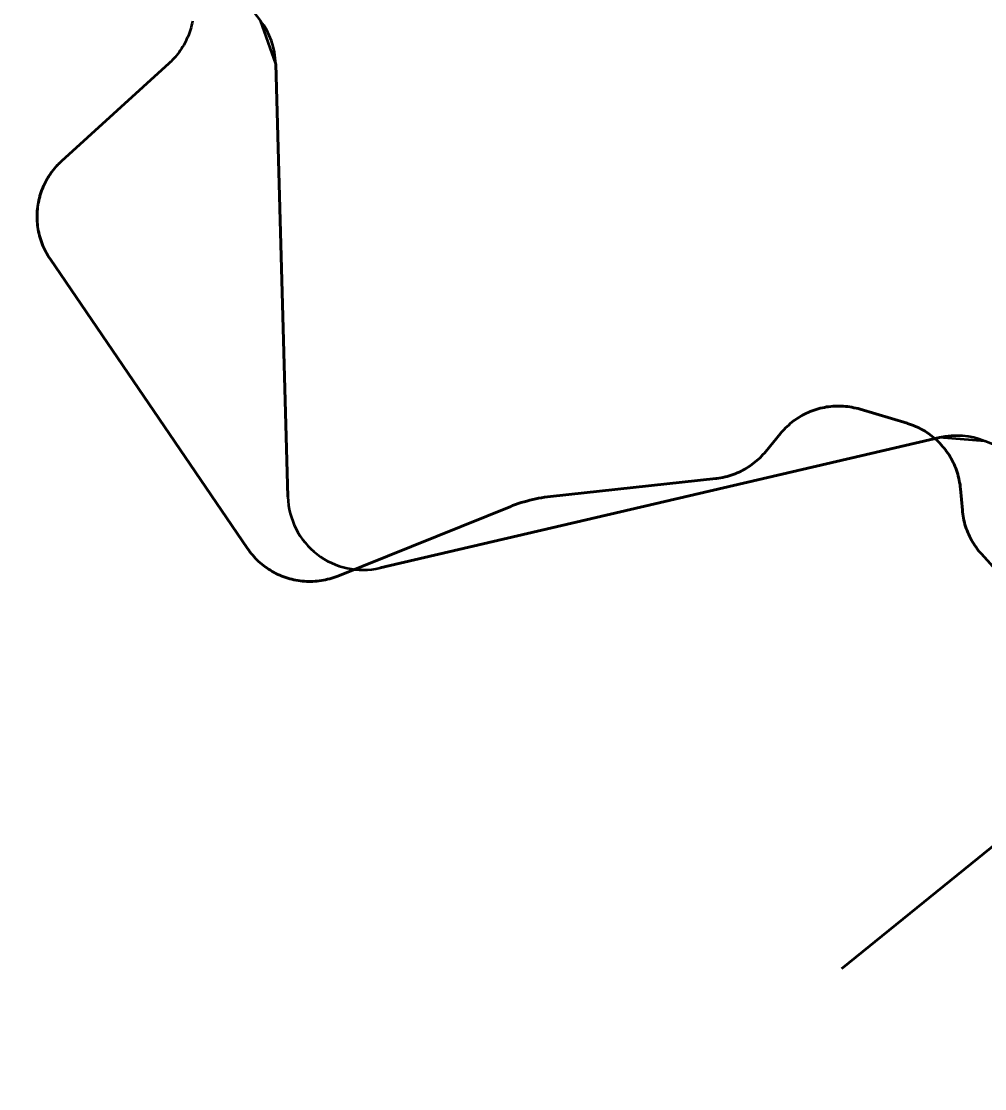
# Model space of a CAD drawing. Extents: x -1643653 to 4543381, y 1624270 to 13878484.
# Drawn here: x 738146 to 739428, y 8953946 to 8955366 of the extents above; entities that cross this region are included whole.
import ezdxf

# ---------------------------------------------------------------- set-up
doc = ezdxf.new("R2010")
doc.units = 0
doc.header["$LTSCALE"] = 200
for name, color, linetype, lineweight in [('1', 7, 'Continuous', 13), ('27', 7, 'Continuous', 53), ('28', 7, 'Continuous', 53), ('29', 7, 'Continuous', 13), ('31', 7, 'Continuous', 53), ('60', 7, 'Continuous', 53)]:
    doc.layers.add(name, color=color, linetype=linetype, lineweight=lineweight)

msp = doc.modelspace()

# ---------------------------------------------------------------- linework, layer by layer
at = {"layer": '1', "lineweight": 25}
msp.add_spline([(814781, 9009175.5), (814787.2, 9009173.4), (814796.9, 9009173.4), (814799.4, 9009172.4), (814805.1, 9009174.5), (814805.6, 9009176.5), (814811.7, 9009179.5), (814811.7, 9009179.5), (814801.5, 9009181), (814790.7, 9009181.5), (814784.1, 9009183.1), (814777.4, 9009185.1), (814778.4, 9009175.5)], degree=3, dxfattribs=at)
at = {"layer": '27'}
for points in [[(738373.5, 8955366.2), (738372.9, 8955363.5), (738372.3, 8955360.7), (738371.6, 8955358), (738370.8, 8955355.2), (738369.9, 8955352.6), (738369, 8955349.9), (738368, 8955347.2), (738366.9, 8955344.6), (738365.7, 8955342.1), (738364.5, 8955339.5), (738363.2, 8955337), (738361.8, 8955334.5), (738360.4, 8955332.1), (738358.9, 8955329.7), (738357.3, 8955327.4), (738355.6, 8955325.1), (738353.9, 8955322.8), (738352.2, 8955320.6), (738350.3, 8955318.5), (738348.4, 8955316.3), (738346.5, 8955314.3), (738344.5, 8955312.3), (738342.5, 8955310.5), (738199.3, 8955180.1), (738197.3, 8955178.2), (738195.3, 8955176.2), (738193.3, 8955174.1), (738191.4, 8955172), (738189.6, 8955169.8), (738187.8, 8955167.7), (738186.1, 8955165.4), (738184.5, 8955163.1), (738182.9, 8955160.7), (738181.4, 8955158.3), (738179.9, 8955155.9), (738178.6, 8955153.5), (738177.3, 8955150.9), (738176, 8955148.4), (738174.9, 8955145.8), (738173.8, 8955143.2), (738172.8, 8955140.6), (738171.8, 8955137.9), (738171, 8955135.2), (738170.2, 8955132.5), (738169.5, 8955129.7), (738168.9, 8955127), (738168.3, 8955124.2), (738167.8, 8955121.4), (738167.5, 8955118.6), (738167.1, 8955115.8), (738166.9, 8955113), (738166.8, 8955110.2), (738166.7, 8955107.3), (738166.7, 8955104.5), (738166.8, 8955101.7), (738166.9, 8955098.8), (738167.2, 8955096), (738167.5, 8955093.2), (738167.9, 8955090.4), (738168.4, 8955087.6), (738169, 8955084.9), (738169.6, 8955082.1), (738170.3, 8955079.4), (738171.1, 8955076.7)], [(738373.5, 8955366.2), (738372.9, 8955363.5), (738372.3, 8955360.7), (738371.6, 8955358), (738370.8, 8955355.2), (738369.9, 8955352.6), (738369, 8955349.9), (738368, 8955347.2), (738366.9, 8955344.6), (738365.7, 8955342.1), (738364.5, 8955339.5), (738363.2, 8955337), (738361.8, 8955334.5), (738360.4, 8955332.1), (738358.9, 8955329.7), (738357.3, 8955327.4), (738355.6, 8955325.1), (738353.9, 8955322.8), (738352.2, 8955320.6), (738350.3, 8955318.5), (738348.4, 8955316.3), (738346.5, 8955314.3), (738344.5, 8955312.3), (738342.5, 8955310.5), (738199.3, 8955180.1), (738197.3, 8955178.2), (738195.3, 8955176.2), (738193.3, 8955174.1), (738191.4, 8955172), (738189.6, 8955169.8), (738187.8, 8955167.7), (738186.1, 8955165.4), (738184.5, 8955163.1), (738182.9, 8955160.7), (738181.4, 8955158.3), (738179.9, 8955155.9), (738178.6, 8955153.5), (738177.3, 8955150.9), (738176, 8955148.4), (738174.9, 8955145.8), (738173.8, 8955143.2), (738172.8, 8955140.6), (738171.8, 8955137.9), (738171, 8955135.2), (738170.2, 8955132.5), (738169.5, 8955129.7), (738168.9, 8955127), (738168.3, 8955124.2), (738167.8, 8955121.4), (738167.5, 8955118.6), (738167.1, 8955115.8), (738166.9, 8955113), (738166.8, 8955110.2), (738166.7, 8955107.3), (738166.7, 8955104.5), (738166.8, 8955101.7), (738166.9, 8955098.8), (738167.2, 8955096), (738167.5, 8955093.2), (738167.9, 8955090.4), (738168.4, 8955087.6), (738169, 8955084.9), (738169.6, 8955082.1), (738170.3, 8955079.4), (738171.1, 8955076.7)], [(738171.1, 8955076.7), (738171.6, 8955075.1), (738172.5, 8955072.4), (738173.5, 8955069.8), (738174.6, 8955067.2), (738175.7, 8955064.6), (738176.9, 8955062), (738178.2, 8955059.5), (738179.6, 8955057), (738181, 8955054.6), (738182.5, 8955052.2), (738184.1, 8955049.8), (738446.8, 8954664.3), (738448.3, 8954662.3), (738450, 8954660), (738451.7, 8954657.8), (738453.6, 8954655.6), (738455.4, 8954653.5), (738457.3, 8954651.4), (738459.3, 8954649.4), (738461.4, 8954647.4), (738463.5, 8954645.5), (738465.6, 8954643.7), (738467.8, 8954641.9), (738470.1, 8954640.2), (738472.4, 8954638.6), (738474.7, 8954637), (738477.1, 8954635.5), (738479.6, 8954634), (738482, 8954632.7), (738484.5, 8954631.3), (738487.1, 8954630.1), (738489.7, 8954629), (738492.3, 8954627.9), (738494.9, 8954626.8), (738497.6, 8954625.9), (738500.3, 8954625), (738503, 8954624.2), (738505.7, 8954623.5), (738508.5, 8954622.9), (738511.2, 8954622.3), (738514, 8954621.9), (738516.8, 8954621.5), (738519.6, 8954621.2), (738522.5, 8954620.9), (738525.3, 8954620.8), (738528.1, 8954620.7), (738530.9, 8954620.7), (738533.8, 8954620.8), (738536.6, 8954620.9), (738539.4, 8954621.2), (738542.2, 8954621.5), (738545, 8954621.9), (738547.8, 8954622.4), (738550.6, 8954622.9), (738553.3, 8954623.6), (738556.1, 8954624.3), (738558.8, 8954625.1), (738561.5, 8954625.9)], [(738171.1, 8955076.7), (738171.6, 8955075.1), (738172.5, 8955072.4), (738173.5, 8955069.8), (738174.6, 8955067.2), (738175.7, 8955064.6), (738176.9, 8955062), (738178.2, 8955059.5), (738179.6, 8955057), (738181, 8955054.6), (738182.5, 8955052.2), (738184.1, 8955049.8), (738446.8, 8954664.3), (738448.3, 8954662.3), (738450, 8954660), (738451.7, 8954657.8), (738453.6, 8954655.6), (738455.4, 8954653.5), (738457.3, 8954651.4), (738459.3, 8954649.4), (738461.4, 8954647.4), (738463.5, 8954645.5), (738465.6, 8954643.7), (738467.8, 8954641.9), (738470.1, 8954640.2), (738472.4, 8954638.6), (738474.7, 8954637), (738477.1, 8954635.5), (738479.6, 8954634), (738482, 8954632.7), (738484.5, 8954631.3), (738487.1, 8954630.1), (738489.7, 8954629), (738492.3, 8954627.9), (738494.9, 8954626.8), (738497.6, 8954625.9), (738500.3, 8954625), (738503, 8954624.2), (738505.7, 8954623.5), (738508.5, 8954622.9), (738511.2, 8954622.3), (738514, 8954621.9), (738516.8, 8954621.5), (738519.6, 8954621.2), (738522.5, 8954620.9), (738525.3, 8954620.8), (738528.1, 8954620.7), (738530.9, 8954620.7), (738533.8, 8954620.8), (738536.6, 8954620.9), (738539.4, 8954621.2), (738542.2, 8954621.5), (738545, 8954621.9), (738547.8, 8954622.4), (738550.6, 8954622.9), (738553.3, 8954623.6), (738556.1, 8954624.3), (738558.8, 8954625.1), (738561.5, 8954625.9)], [(738561.5, 8954625.9), (738564.1, 8954626.9), (738566.8, 8954627.9), (738796.9, 8954720.5), (738799.5, 8954721.5), (738803.3, 8954722.9), (738807, 8954724.2), (738810.8, 8954725.5), (738814.7, 8954726.6), (738818.5, 8954727.7), (738822.4, 8954728.8), (738826.2, 8954729.7), (738830.2, 8954730.6), (738834.1, 8954731.3), (738838, 8954732.1), (738842, 8954732.7), (738845.9, 8954733.2), (738849.9, 8954733.7), (739069.8, 8954757.6), (739071, 8954757.8), (739073.8, 8954758.2), (739076.6, 8954758.6), (739079.4, 8954759.1), (739082.1, 8954759.8), (739084.9, 8954760.5), (739087.6, 8954761.2), (739090.3, 8954762.1), (739093, 8954763), (739095.6, 8954764), (739098.2, 8954765.1), (739100.8, 8954766.2), (739103.4, 8954767.4), (739105.9, 8954768.7), (739108.3, 8954770.1), (739110.8, 8954771.5), (739113.2, 8954773), (739115.6, 8954774.6), (739117.9, 8954776.2), (739120.1, 8954777.9), (739122.3, 8954779.7), (739124.5, 8954781.5), (739126.6, 8954783.4), (739128.7, 8954785.3), (739130.7, 8954787.3), (739132.6, 8954789.4), (739134.5, 8954791.5), (739136.3, 8954793.6), (739155.9, 8954817.5), (739156.9, 8954818.7), (739158.8, 8954820.8), (739160.7, 8954822.9), (739162.7, 8954824.9), (739164.7, 8954826.9), (739166.8, 8954828.8), (739168.9, 8954830.7), (739171.1, 8954832.5), (739173.3, 8954834.2), (739175.6, 8954835.8), (739178, 8954837.4), (739180.4, 8954839), (739182.8, 8954840.4), (739185.2, 8954841.8), (739187.7, 8954843.1), (739190.3, 8954844.4), (739192.8, 8954845.6), (739195.5, 8954846.7), (739198.1, 8954847.7), (739200.8, 8954848.7), (739203.4, 8954849.5), (739206.2, 8954850.3), (739208.9, 8954851.1), (739211.6, 8954851.7), (739214.4, 8954852.3), (739217.2, 8954852.8), (739220, 8954853.2), (739222.8, 8954853.5), (739225.6, 8954853.8), (739228.4, 8954854), (739231.3, 8954854.1), (739234.1, 8954854.1), (739236.9, 8954854), (739239.7, 8954853.9), (739242.6, 8954853.6), (739245.4, 8954853.3), (739248.2, 8954852.9), (739251, 8954852.5), (739253.7, 8954851.9), (739256.5, 8954851.3), (739259.2, 8954850.6), (739262, 8954849.8), (739324.6, 8954831.1), (739325, 8954830.9), (739327.7, 8954830.1), (739330.4, 8954829.1), (739333, 8954828.1), (739335.6, 8954827), (739338.2, 8954825.8), (739340.8, 8954824.6), (739343.3, 8954823.3), (739345.7, 8954821.9), (739348.2, 8954820.5)], [(738561.5, 8954625.9), (738564.1, 8954626.9), (738566.8, 8954627.9), (738796.9, 8954720.5), (738799.5, 8954721.5), (738803.3, 8954722.9), (738807, 8954724.2), (738810.8, 8954725.5), (738814.7, 8954726.6), (738818.5, 8954727.7), (738822.4, 8954728.8), (738826.2, 8954729.7), (738830.2, 8954730.6), (738834.1, 8954731.3), (738838, 8954732.1), (738842, 8954732.7), (738845.9, 8954733.2), (738849.9, 8954733.7), (739069.8, 8954757.6), (739071, 8954757.8), (739073.8, 8954758.2), (739076.6, 8954758.6), (739079.4, 8954759.1), (739082.1, 8954759.8), (739084.9, 8954760.5), (739087.6, 8954761.2), (739090.3, 8954762.1), (739093, 8954763), (739095.6, 8954764), (739098.2, 8954765.1), (739100.8, 8954766.2), (739103.4, 8954767.4), (739105.9, 8954768.7), (739108.3, 8954770.1), (739110.8, 8954771.5), (739113.2, 8954773), (739115.6, 8954774.6), (739117.9, 8954776.2), (739120.1, 8954777.9), (739122.3, 8954779.7), (739124.5, 8954781.5), (739126.6, 8954783.4), (739128.7, 8954785.3), (739130.7, 8954787.3), (739132.6, 8954789.4), (739134.5, 8954791.5), (739136.3, 8954793.6), (739155.9, 8954817.5), (739156.9, 8954818.7), (739158.8, 8954820.8), (739160.7, 8954822.9), (739162.7, 8954824.9), (739164.7, 8954826.9), (739166.8, 8954828.8), (739168.9, 8954830.7), (739171.1, 8954832.5), (739173.3, 8954834.2), (739175.6, 8954835.8), (739178, 8954837.4), (739180.4, 8954839), (739182.8, 8954840.4), (739185.2, 8954841.8), (739187.7, 8954843.1), (739190.3, 8954844.4), (739192.8, 8954845.6), (739195.5, 8954846.7), (739198.1, 8954847.7), (739200.8, 8954848.7), (739203.4, 8954849.5), (739206.2, 8954850.3), (739208.9, 8954851.1), (739211.6, 8954851.7), (739214.4, 8954852.3), (739217.2, 8954852.8), (739220, 8954853.2), (739222.8, 8954853.5), (739225.6, 8954853.8), (739228.4, 8954854), (739231.3, 8954854.1), (739234.1, 8954854.1), (739236.9, 8954854), (739239.7, 8954853.9), (739242.6, 8954853.6), (739245.4, 8954853.3), (739248.2, 8954852.9), (739251, 8954852.5), (739253.7, 8954851.9), (739256.5, 8954851.3), (739259.2, 8954850.6), (739262, 8954849.8), (739324.6, 8954831.1), (739325, 8954830.9), (739327.7, 8954830.1), (739330.4, 8954829.1), (739333, 8954828.1), (739335.6, 8954827), (739338.2, 8954825.8), (739340.8, 8954824.6), (739343.3, 8954823.3), (739345.7, 8954821.9), (739348.2, 8954820.5)], [(739348.2, 8954820.5), (739350.6, 8954819), (739352.9, 8954817.4), (739355.2, 8954815.7), (739357.5, 8954814), (739359.7, 8954812.2), (739361.8, 8954810.4), (739363.9, 8954808.5), (739366, 8954806.6), (739367.9, 8954804.5), (739369.9, 8954802.5), (739371.7, 8954800.3), (739373.5, 8954798.2), (739375.3, 8954796), (739377, 8954793.7), (739378.6, 8954791.4), (739380.2, 8954789), (739381.6, 8954786.6), (739383.1, 8954784.1), (739384.4, 8954781.7), (739385.7, 8954779.1), (739386.9, 8954776.6), (739388, 8954774), (739389.1, 8954771.3), (739390.1, 8954768.7), (739391, 8954766), (739391.8, 8954763.3), (739392.5, 8954760.6), (739393.2, 8954757.8), (739393.8, 8954755.1), (739394.3, 8954752.3), (739394.8, 8954749.5), (739395.1, 8954746.7), (739395.4, 8954743.9), (739397.9, 8954715.7), (739398.1, 8954713.2), (739398.5, 8954710.4), (739398.9, 8954707.6), (739399.4, 8954704.8), (739400, 8954702), (739400.7, 8954699.3), (739401.4, 8954696.5), (739402.2, 8954693.8), (739403.1, 8954691.2), (739404.1, 8954688.5), (739405.2, 8954685.9), (739406.3, 8954683.3), (739407.5, 8954680.7), (739408.7, 8954678.2), (739410.1, 8954675.7), (739411.5, 8954673.2), (739413, 8954670.8), (739414.5, 8954668.5), (739416.1, 8954666.1), (739417.8, 8954663.9), (739419.5, 8954661.6), (739421.3, 8954659.5), (739423.2, 8954657.3), (739522.8, 8954546.8)], [(739348.2, 8954820.5), (739350.6, 8954819), (739352.9, 8954817.4), (739355.2, 8954815.7), (739357.5, 8954814), (739359.7, 8954812.2), (739361.8, 8954810.4), (739363.9, 8954808.5), (739366, 8954806.6), (739367.9, 8954804.5), (739369.9, 8954802.5), (739371.7, 8954800.3), (739373.5, 8954798.2), (739375.3, 8954796), (739377, 8954793.7), (739378.6, 8954791.4), (739380.2, 8954789), (739381.6, 8954786.6), (739383.1, 8954784.1), (739384.4, 8954781.7), (739385.7, 8954779.1), (739386.9, 8954776.6), (739388, 8954774), (739389.1, 8954771.3), (739390.1, 8954768.7), (739391, 8954766), (739391.8, 8954763.3), (739392.5, 8954760.6), (739393.2, 8954757.8), (739393.8, 8954755.1), (739394.3, 8954752.3), (739394.8, 8954749.5), (739395.1, 8954746.7), (739395.4, 8954743.9), (739397.9, 8954715.7), (739398.1, 8954713.2), (739398.5, 8954710.4), (739398.9, 8954707.6), (739399.4, 8954704.8), (739400, 8954702), (739400.7, 8954699.3), (739401.4, 8954696.5), (739402.2, 8954693.8), (739403.1, 8954691.2), (739404.1, 8954688.5), (739405.2, 8954685.9), (739406.3, 8954683.3), (739407.5, 8954680.7), (739408.7, 8954678.2), (739410.1, 8954675.7), (739411.5, 8954673.2), (739413, 8954670.8), (739414.5, 8954668.5), (739416.1, 8954666.1), (739417.8, 8954663.9), (739419.5, 8954661.6), (739421.3, 8954659.5), (739423.2, 8954657.3), (739522.8, 8954546.8)]]:
    msp.add_lwpolyline(points, dxfattribs=at)
at = {"layer": '28'}
for points in [[(738500.4, 8954733.2), (738484.3, 8955309.3), (738463.8, 8955367.2), (738295.6, 8955587.3), (736967.7, 8956027.6), (736963.6, 8956029)], [(739824.9, 8954866.3), (739645.4, 8954761.8), (739557.9, 8954755.3), (739427.6, 8954807.5), (739367.7, 8954812), (738623.1, 8954638.6)]]:
    msp.add_lwpolyline(points, dxfattribs=at)
msp.add_arc((738600.4, 8954736), 100, 181.606, 283.1064, dxfattribs=at)
at = {"layer": '29', "lineweight": 53}
for p, q in [((738484.3, 8955309.3), (738500.4, 8954733.2)), ((738623.1, 8954638.6), (739367.7, 8954812))]:
    msp.add_line(p, q, dxfattribs=at)
for centre, start, end in [((738384.3, 8955306.5), 1.606, 37.3757), ((739390.4, 8954714.6), 68.199, 103.1064), ((738600.4, 8954736), 181.606, 283.1064)]:
    msp.add_arc(centre, 100, start, end, dxfattribs=at)
at = {"layer": '31'}
msp.add_line((740790.3, 8955364.8), (739236.9, 8954105), dxfattribs=at)
at = {"layer": '60'}
for points in [[(738373.5, 8955366.2), (738372.9, 8955363.5), (738372.3, 8955360.7), (738371.6, 8955358), (738370.8, 8955355.2), (738369.9, 8955352.6), (738369, 8955349.9), (738368, 8955347.2), (738366.9, 8955344.6), (738365.7, 8955342.1), (738364.5, 8955339.5), (738363.2, 8955337), (738361.8, 8955334.5), (738360.4, 8955332.1), (738358.9, 8955329.7), (738357.3, 8955327.4), (738355.6, 8955325.1), (738353.9, 8955322.8), (738352.2, 8955320.6), (738350.3, 8955318.5), (738348.4, 8955316.3), (738346.5, 8955314.3), (738344.5, 8955312.3), (738342.5, 8955310.5), (738199.3, 8955180.1), (738197.3, 8955178.2), (738195.3, 8955176.2), (738193.3, 8955174.1), (738191.4, 8955172), (738189.6, 8955169.8), (738187.8, 8955167.7), (738186.1, 8955165.4), (738184.5, 8955163.1), (738182.9, 8955160.7), (738181.4, 8955158.3), (738179.9, 8955155.9), (738178.6, 8955153.5), (738177.3, 8955150.9), (738176, 8955148.4), (738174.9, 8955145.8), (738173.8, 8955143.2), (738172.8, 8955140.6), (738171.8, 8955137.9), (738171, 8955135.2), (738170.2, 8955132.5), (738169.5, 8955129.7), (738168.9, 8955127), (738168.3, 8955124.2), (738167.8, 8955121.4), (738167.5, 8955118.6), (738167.1, 8955115.8), (738166.9, 8955113), (738166.8, 8955110.2), (738166.7, 8955107.3), (738166.7, 8955104.5), (738166.8, 8955101.7), (738166.9, 8955098.8), (738167.2, 8955096), (738167.5, 8955093.2), (738167.9, 8955090.4), (738168.4, 8955087.6), (738169, 8955084.9), (738169.6, 8955082.1), (738170.3, 8955079.4), (738171.1, 8955076.7)], [(738561.5, 8954625.9), (738558.8, 8954625.1), (738556.1, 8954624.3), (738553.3, 8954623.6), (738550.6, 8954622.9), (738547.8, 8954622.4), (738545, 8954621.9), (738542.2, 8954621.5), (738539.4, 8954621.2), (738536.6, 8954620.9), (738533.8, 8954620.8), (738530.9, 8954620.7), (738528.1, 8954620.7), (738525.3, 8954620.8), (738522.5, 8954620.9), (738519.6, 8954621.2), (738516.8, 8954621.5), (738514, 8954621.9), (738511.2, 8954622.3), (738508.5, 8954622.9), (738505.7, 8954623.5), (738503, 8954624.2), (738500.3, 8954625), (738497.6, 8954625.9), (738494.9, 8954626.8), (738492.3, 8954627.9), (738489.7, 8954629), (738487.1, 8954630.1), (738484.5, 8954631.3), (738482, 8954632.7), (738479.6, 8954634), (738477.1, 8954635.5), (738474.7, 8954637), (738472.4, 8954638.6), (738470.1, 8954640.2), (738467.8, 8954641.9), (738465.6, 8954643.7), (738463.5, 8954645.5), (738461.4, 8954647.4), (738459.3, 8954649.4), (738457.3, 8954651.4), (738455.4, 8954653.5), (738453.6, 8954655.6), (738451.7, 8954657.8), (738450, 8954660), (738448.3, 8954662.3), (738446.8, 8954664.3), (738184.1, 8955049.8), (738182.5, 8955052.2), (738181, 8955054.6), (738179.6, 8955057), (738178.2, 8955059.5), (738176.9, 8955062), (738175.7, 8955064.6), (738174.6, 8955067.2), (738173.5, 8955069.8), (738172.5, 8955072.4), (738171.6, 8955075.1), (738170.8, 8955077.8), (738170, 8955080.5), (738169.3, 8955083.3), (738168.7, 8955086.1), (738168.2, 8955088.8), (738167.7, 8955091.6), (738167.4, 8955094.4), (738167.1, 8955097.2), (738166.9, 8955100.1), (738166.7, 8955102.9), (738166.7, 8955105.7), (738166.7, 8955108.5), (738166.8, 8955111.4), (738167, 8955114.2), (738167.3, 8955117), (738167.6, 8955119.8), (738168, 8955122.6), (738168.5, 8955125.4), (738169.1, 8955128.2), (738169.8, 8955130.9), (738170.5, 8955133.6), (738171.3, 8955136.3), (738172.2, 8955139), (738173.2, 8955141.7), (738174.2, 8955144.3), (738175.4, 8955146.9), (738176.6, 8955149.5), (738177.8, 8955152), (738179.1, 8955154.5), (738180.6, 8955157), (738182, 8955159.4), (738183.6, 8955161.8), (738185.2, 8955164.1), (738186.8, 8955166.4), (738188.6, 8955168.6), (738190.4, 8955170.8), (738192.2, 8955172.9), (738194.1, 8955175), (738196.1, 8955177), (738198.2, 8955179), (738199.3, 8955180.1), (738342.5, 8955310.5), (738344.6, 8955312.4)], [(739348.2, 8954820.5), (739345.7, 8954821.9), (739343.3, 8954823.3), (739340.8, 8954824.6), (739338.2, 8954825.8), (739335.6, 8954827), (739333, 8954828.1), (739330.4, 8954829.1), (739327.7, 8954830.1), (739325, 8954830.9), (739324.6, 8954831.1), (739262, 8954849.8), (739259.2, 8954850.6), (739256.5, 8954851.3), (739253.7, 8954851.9), (739251, 8954852.5), (739248.2, 8954852.9), (739245.4, 8954853.3), (739242.6, 8954853.6), (739239.7, 8954853.9), (739236.9, 8954854), (739234.1, 8954854.1), (739231.3, 8954854.1), (739228.4, 8954854), (739225.6, 8954853.8), (739222.8, 8954853.5), (739220, 8954853.2), (739217.2, 8954852.8), (739214.4, 8954852.3), (739211.6, 8954851.7), (739208.9, 8954851.1), (739206.2, 8954850.3), (739203.4, 8954849.5), (739200.8, 8954848.7), (739198.1, 8954847.7), (739195.5, 8954846.7), (739192.8, 8954845.6), (739190.3, 8954844.4), (739187.7, 8954843.1), (739185.2, 8954841.8), (739182.8, 8954840.4), (739180.4, 8954839), (739178, 8954837.4), (739175.6, 8954835.8), (739173.3, 8954834.2), (739171.1, 8954832.5), (739168.9, 8954830.7), (739166.8, 8954828.8), (739164.7, 8954826.9), (739162.7, 8954824.9), (739160.7, 8954822.9), (739158.8, 8954820.8), (739156.9, 8954818.7), (739155.9, 8954817.5), (739136.3, 8954793.6), (739134.5, 8954791.5), (739132.6, 8954789.4), (739130.7, 8954787.3), (739128.7, 8954785.3), (739126.6, 8954783.4), (739124.5, 8954781.5), (739122.3, 8954779.7), (739120.1, 8954777.9), (739117.9, 8954776.2), (739115.6, 8954774.6), (739113.2, 8954773), (739110.8, 8954771.5), (739108.3, 8954770.1), (739105.9, 8954768.7), (739103.4, 8954767.4), (739100.8, 8954766.2), (739098.2, 8954765.1), (739095.6, 8954764), (739093, 8954763), (739090.3, 8954762.1), (739087.6, 8954761.2), (739084.9, 8954760.5), (739082.1, 8954759.8), (739079.4, 8954759.1), (739076.6, 8954758.6), (739073.8, 8954758.2), (739071, 8954757.8), (739069.8, 8954757.6), (738849.9, 8954733.7), (738845.9, 8954733.2), (738842, 8954732.7), (738838, 8954732.1), (738834.1, 8954731.3), (738830.2, 8954730.6), (738826.2, 8954729.7), (738822.4, 8954728.8), (738818.5, 8954727.7), (738814.7, 8954726.6), (738810.8, 8954725.5), (738807, 8954724.2), (738803.3, 8954722.9), (738799.5, 8954721.5), (738796.9, 8954720.5), (738566.8, 8954627.9), (738564.1, 8954626.9), (738561.5, 8954625.9)], [(739542.9, 8954524.5), (739423.2, 8954657.3), (739421.3, 8954659.5), (739419.5, 8954661.6), (739417.8, 8954663.9), (739416.1, 8954666.1), (739414.5, 8954668.5), (739413, 8954670.8), (739411.5, 8954673.2), (739410.1, 8954675.7), (739408.7, 8954678.2), (739407.5, 8954680.7), (739406.3, 8954683.3), (739405.2, 8954685.9), (739404.1, 8954688.5), (739403.1, 8954691.2), (739402.2, 8954693.8), (739401.4, 8954696.5), (739400.7, 8954699.3), (739400, 8954702), (739399.4, 8954704.8), (739398.9, 8954707.6), (739398.5, 8954710.4), (739398.1, 8954713.2), (739397.9, 8954715.7), (739395.4, 8954743.9), (739395.1, 8954746.7), (739394.8, 8954749.5), (739394.3, 8954752.3), (739393.8, 8954755.1), (739393.2, 8954757.8), (739392.5, 8954760.6), (739391.8, 8954763.3), (739391, 8954766), (739390.1, 8954768.7), (739389.1, 8954771.3), (739388, 8954774), (739386.9, 8954776.6), (739385.7, 8954779.1), (739384.4, 8954781.7), (739383.1, 8954784.1), (739381.6, 8954786.6), (739380.2, 8954789), (739378.6, 8954791.4), (739377, 8954793.7), (739375.3, 8954796), (739373.5, 8954798.2), (739371.7, 8954800.3), (739369.9, 8954802.5), (739367.9, 8954804.5), (739366, 8954806.6), (739363.9, 8954808.5), (739361.8, 8954810.4), (739359.7, 8954812.2), (739357.5, 8954814), (739355.2, 8954815.7), (739352.9, 8954817.4), (739350.6, 8954819), (739348.2, 8954820.5)]]:
    msp.add_lwpolyline(points, dxfattribs=at)

doc.saveas('drawing.dxf')
